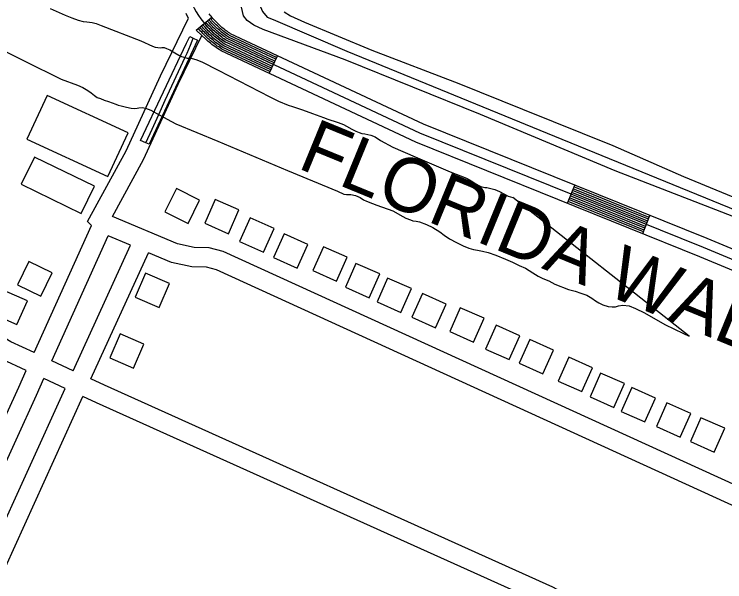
# Model space of a CAD drawing. Extents: x 3677843 to 3715951, y 511991 to 537744.
# Drawn here: x 3710825 to 3711919, y 534568 to 535442 of the extents above; entities that cross this region are included whole.
import ezdxf

# ---------------------------------------------------------------- set-up
doc = ezdxf.new("R2010")
doc.units = 0
for name, color, linetype in [('V-BLDG-OTLN', 7, 'Continuous'), ('V-BRDG-OTLN', 7, 'Continuous'), ('V-FLOD-BASE', 7, 'Continuous'), ('V-LEVE-TOET', 7, 'Continuous'), ('V-RIVR-IDEN', 7, 'Continuous'), ('V-ROAD-CNTR', 7, 'Continuous'), ('V-TOPO-SHOR', 7, 'Continuous')]:
    doc.layers.add(name, color=color, linetype=linetype)

msp = doc.modelspace()

# ---------------------------------------------------------------- linework, layer by layer
at = {"layer": 'V-BLDG-OTLN'}
for points in [[(3710875.5, 535316.9), (3710844.3, 535249.4), (3710968.8, 535191.8), (3711000.1, 535259.3)], [(3710855.8, 535221.8), (3710835.5, 535180), (3710928, 535135.2), (3710948.3, 535177)], [(3711056.7, 535137.6), (3711092.5, 535119.9), (3711110.2, 535155.7), (3711074.4, 535173.4)], [(3711118, 535120.2), (3711154.5, 535103.9), (3711170.8, 535140.5), (3711134.3, 535156.8)], [(3711171.8, 535091.9), (3711208.4, 535075.6), (3711224.7, 535112.1), (3711188.1, 535128.4)], [(3711223.9, 535067.2), (3711260.5, 535050.9), (3711276.8, 535087.5), (3711240.2, 535103.8)], [(3711284.5, 535047.4), (3711321.1, 535031.1), (3711337.4, 535067.6), (3711300.8, 535083.9)], [(3710865.7, 535007.7), (3710883.3, 535043.6), (3710847.4, 535061.2), (3710829.8, 535025.3)], [(3711334.6, 535021.8), (3711371.2, 535005.5), (3711387.5, 535042), (3711350.9, 535058.3)], [(3711027, 535043.1), (3711011.1, 535006.4), (3711047.8, 534990.5), (3711063.7, 535027.2)], [(3711383.4, 534999.2), (3711419.9, 534982.9), (3711436.2, 535019.4), (3711399.6, 535035.7)], [(3710792.4, 534980.2), (3710829, 534964), (3710845.2, 535000.6), (3710808.6, 535016.8)], [(3711437, 534975.5), (3711473.5, 534959.2), (3711489.8, 534995.7), (3711453.3, 535012)], [(3711495.1, 534953.5), (3711531.7, 534937.2), (3711548, 534973.8), (3711511.4, 534990)], [(3711550.3, 534926.5), (3711586.8, 534910.2), (3711603.1, 534946.7), (3711566.6, 534963)], [(3710987.8, 534949.7), (3710971.9, 534913), (3711008.6, 534897.1), (3711024.5, 534933.8)], [(3711602.1, 534904.5), (3711638.6, 534888.2), (3711654.9, 534924.7), (3711618.4, 534941)], [(3711662.1, 534877.2), (3711698.7, 534860.9), (3711714.9, 534897.4), (3711678.4, 534913.7)], [(3711711.2, 534853), (3711747.7, 534836.7), (3711764, 534873.2), (3711727.5, 534889.5)], [(3711759.2, 534830.5), (3711795.7, 534814.2), (3711812, 534850.8), (3711775.5, 534867.1)], [(3711813.2, 534807.1), (3711849.8, 534790.8), (3711866.1, 534827.3), (3711829.5, 534843.6)], [(3711865.7, 534784.3), (3711902.2, 534768), (3711918.5, 534804.6), (3711881.9, 534820.8)]]:
    msp.add_lwpolyline(points, close=True, dxfattribs=at)
at = {"layer": 'V-BRDG-OTLN'}
msp.add_lwpolyline([(3711095.1, 535407.7), (3711100.3, 535405.1), (3711107.1, 535401.6), (3711032.8, 535241.7), (3711027.6, 535243.9), (3711019, 535247.6), (3711089.9, 535397)], close=True, dxfattribs=at)
msp.add_lwpolyline([(3711027.6, 535243.9), (3711037.1, 535265), (3711047.2, 535287.2), (3711057.4, 535309.4), (3711067.5, 535331.5), (3711077.7, 535353.7), (3711088, 535375.8), (3711090.9, 535381.9), (3711093.7, 535388), (3711096.3, 535394.3), (3711098.7, 535400.6), (3711100.3, 535405)], dxfattribs=at)
at = {"layer": 'V-FLOD-BASE'}
msp.add_lwpolyline([(3710843, 535866.3), (3710907.4, 535837.2), (3711072.6, 535762.5), (3711127.5, 535736.6), (3711129.8, 535735.2), (3711155.2, 535722.5), (3711175.1, 535703.8), (3711178.8, 535692.9), (3711181.5, 535672.5), (3711193.1, 535554.4), (3711202.5, 535456.8), (3711207.1, 535445.9), (3711214.3, 535437.2), (3711223.4, 535433.6), (3711336.8, 535384.9), (3711656.3, 535254.1), (3712082.4, 535080.1), (3712213.6, 535027.8), (3712430.1, 534938.5), (3712641.5, 534851.9), (3712863, 534761.8), (3713123.5, 534655.2), (3713360.4, 534557.7), (3713578.9, 534468.8)], dxfattribs=at)
at = {"layer": 'V-LEVE-TOET'}
for points in [[(3713579, 534458.2), (3713552.2, 534469.2), (3713347.1, 534557.1), (3712922.7, 534722.9), (3712731.2, 534806.7), (3712547.5, 534879.1), (3712350.5, 534960.6), (3712158.1, 535040.4), (3711954.8, 535121), (3711749.6, 535200.7), (3711542.7, 535287.2), (3711334, 535371.5), (3711208.2, 535418.4), (3711193.7, 535424.8), (3711183.3, 535432.1), (3711177.9, 535439.4), (3711172.4, 535461.2), (3711171.1, 535503.9), (3711166.2, 535580.1), (3711156.4, 535681.9), (3711154.1, 535689.6), (3711143.7, 535702.8), (3711109.2, 535725.5), (3711086.5, 535739.6)], [(3711240.5, 535445.2), (3711250, 535439.3), (3711271.8, 535429.3), (3711375.3, 535386.4), (3711509.2, 535335), (3711607.2, 535295.8), (3711746.1, 535239.8), (3711855, 535191.9), (3711980.7, 535140), (3712135.9, 535077.6), (3712292.9, 535013.8), (3712408.6, 534966), (3712556.1, 534905.4), (3712667.8, 534860.3), (3712764.4, 534820.3), (3712877.4, 534775.2), (3713003.6, 534723.7), (3713127, 534670.9)]]:
    msp.add_lwpolyline(points, dxfattribs=at)
at = {"layer": 'V-ROAD-CNTR'}
for p, q in [((3711104.8, 535417.4), (3711129.1, 535437.1)), ((3711217.3, 535350.7), (3711230, 535377.8)), ((3711676.3, 535150.9), (3711687.5, 535178.7)), ((3711792.2, 535104.1), (3711803.4, 535131.9))]:
    msp.add_line(p, q, dxfattribs=at)
for points in [[(3710943.6, 535116.7), (3710937.5, 535122.6), (3710997.2, 535231.7), (3711050.2, 535346.9), (3711093.3, 535435.7)], [(3711093.3, 535435.7), (3711090.7, 535440.2), (3711089.3, 535442.6)], [(3712485.4, 534849.4), (3711891.4, 535096.4), (3711454.9, 535272.5), (3711157.7, 535411.7), (3711156.6, 535412.4), (3711154.9, 535413.6), (3711153.1, 535414.9), (3711151.3, 535416.1), (3711149.6, 535417.4), (3711147.8, 535418.8), (3711146.1, 535420.2), (3711144.5, 535421.5), (3711142.8, 535423), (3711141.2, 535424.4), (3711139.6, 535425.9), (3711138, 535427.5), (3711136.5, 535429), (3711135, 535430.5), (3711133.4, 535432.2), (3711132, 535433.8), (3711130.5, 535435.4), (3711129.1, 535437.1), (3711127.8, 535438.8), (3711126.4, 535440.5), (3711125.1, 535442.2)], [(3711228.7, 535375.1), (3711156.3, 535409.1), (3711155, 535409.9), (3711153.2, 535411.1), (3711151.3, 535412.4), (3711149.5, 535413.7), (3711147.7, 535415), (3711145.9, 535416.4), (3711144.2, 535417.8), (3711142.5, 535419.3), (3711140.8, 535420.7), (3711139.2, 535422.2), (3711137.5, 535423.8), (3711135.9, 535425.3), (3711134.3, 535426.9), (3711132.8, 535428.5), (3711131.2, 535430.1), (3711129.7, 535431.8), (3711128.3, 535433.5), (3711126.8, 535435.2), (3711126.8, 535435.2)], [(3711221.1, 535358.8), (3711147.5, 535393.3), (3711145.1, 535394.8), (3711143, 535396.3), (3711140.9, 535397.7), (3711138.8, 535399.2), (3711136.8, 535400.8), (3711134.8, 535402.3), (3711132.8, 535403.9), (3711130.8, 535405.6), (3711128.9, 535407.2), (3711127, 535408.9), (3711125.1, 535410.7), (3711123.3, 535412.4), (3711121.5, 535414.2), (3711119.7, 535416.1), (3711118, 535417.9), (3711116.3, 535419.8), (3711114.6, 535421.8), (3711113, 535423.7), (3711112.8, 535423.9)], [(3711222.4, 535361.5), (3711149, 535395.9), (3711146.7, 535397.3), (3711144.7, 535398.7), (3711142.6, 535400.2), (3711140.6, 535401.6), (3711138.6, 535403.1), (3711136.6, 535404.7), (3711134.7, 535406.2), (3711132.8, 535407.8), (3711130.9, 535409.5), (3711129, 535411.2), (3711127.2, 535412.9), (3711125.4, 535414.6), (3711123.6, 535416.4), (3711121.9, 535418.1), (3711120.2, 535420), (3711118.5, 535421.8), (3711116.9, 535423.7), (3711115.3, 535425.6), (3711115.1, 535425.8)], [(3711223.6, 535364.3), (3711150.5, 535398.5), (3711148.4, 535399.9), (3711146.4, 535401.2), (3711144.4, 535402.6), (3711142.4, 535404.1), (3711140.4, 535405.5), (3711138.5, 535407), (3711136.6, 535408.6), (3711134.7, 535410.1), (3711132.9, 535411.7), (3711131, 535413.4), (3711129.3, 535415), (3711127.5, 535416.7), (3711125.8, 535418.5), (3711124.1, 535420.2), (3711122.4, 535422), (3711120.8, 535423.8), (3711119.2, 535425.7), (3711117.6, 535427.5), (3711117.5, 535427.7)], [(3711224.9, 535367), (3711151.9, 535401.2), (3711150, 535402.4), (3711148.1, 535403.7), (3711146.1, 535405.1), (3711144.2, 535406.5), (3711142.3, 535407.9), (3711140.4, 535409.4), (3711138.5, 535410.9), (3711136.7, 535412.4), (3711134.9, 535414), (3711133.1, 535415.6), (3711131.3, 535417.2), (3711129.6, 535418.9), (3711127.9, 535420.6), (3711126.2, 535422.3), (3711124.6, 535424), (3711123, 535425.8), (3711121.4, 535427.6), (3711119.9, 535429.4), (3711119.8, 535429.5)], [(3711226.2, 535369.7), (3711153.4, 535403.8), (3711151.7, 535404.9), (3711149.8, 535406.2), (3711147.8, 535407.5), (3711145.9, 535408.9), (3711144.1, 535410.3), (3711142.2, 535411.7), (3711140.4, 535413.2), (3711138.6, 535414.7), (3711136.9, 535416.2), (3711135.1, 535417.8), (3711133.4, 535419.4), (3711131.7, 535421), (3711130, 535422.7), (3711128.4, 535424.3), (3711126.8, 535426.1), (3711125.2, 535427.8), (3711123.7, 535429.6), (3711122.2, 535431.3), (3711122.1, 535431.4)], [(3711227.4, 535372.4), (3711154.8, 535406.4), (3711153.3, 535407.4), (3711151.5, 535408.6), (3711149.6, 535410), (3711147.7, 535411.3), (3711145.9, 535412.7), (3711144.1, 535414.1), (3711142.3, 535415.5), (3711140.6, 535417), (3711138.8, 535418.5), (3711137.1, 535420), (3711135.4, 535421.6), (3711133.8, 535423.2), (3711132.2, 535424.8), (3711130.6, 535426.4), (3711129, 535428.1), (3711127.5, 535429.8), (3711126, 535431.5), (3711124.5, 535433.3), (3711124.5, 535433.3)], [(3713571.2, 534368.8), (3713187.7, 534525.7), (3712473.9, 534821.7), (3711880.1, 535068.6), (3711443, 535245), (3711143.2, 535385.4), (3711140.1, 535387.3), (3711137.9, 535388.9), (3711135.7, 535390.4), (3711133.5, 535392), (3711131.3, 535393.6), (3711129.2, 535395.3), (3711127.1, 535397), (3711125, 535398.7), (3711122.9, 535400.5), (3711120.9, 535402.3), (3711104.8, 535417.4)], [(3711218.5, 535353.4), (3711144.6, 535388), (3711141.8, 535389.8), (3711139.6, 535391.3), (3711137.4, 535392.8), (3711135.3, 535394.4), (3711133.1, 535396), (3711131.1, 535397.6), (3711129, 535399.3), (3711126.9, 535401), (3711124.9, 535402.7), (3711122.9, 535404.5), (3711121, 535406.3), (3711119.1, 535408.1), (3711117.2, 535410), (3711115.4, 535412), (3711113.6, 535413.9), (3711111.8, 535415.8), (3711110, 535417.9), (3711108.3, 535419.9), (3711108.1, 535420.1)], [(3711219.8, 535356.1), (3711146.1, 535390.6), (3711143.4, 535392.3), (3711141.3, 535393.8), (3711139.2, 535395.3), (3711137, 535396.8), (3711134.9, 535398.4), (3711132.9, 535400), (3711130.9, 535401.6), (3711128.9, 535403.3), (3711126.9, 535405), (3711125, 535406.7), (3711123.1, 535408.5), (3711121.2, 535410.3), (3711119.3, 535412.1), (3711117.5, 535414), (3711115.8, 535415.9), (3711114, 535417.8), (3711112.3, 535419.8), (3711110.6, 535421.8), (3711110.5, 535422)], [(3710976, 535130.5), (3711024, 535218.2), (3711077.4, 535334), (3711113.7, 535409)], [(3713576.9, 534382.7), (3713193.4, 534539.6), (3712479.6, 534835.6), (3711885.8, 535082.5), (3711449, 535258.8), (3711150.5, 535398.5)], [(3711801.2, 535126.3), (3711685.3, 535173.1)], [(3711802.3, 535129.1), (3711686.4, 535175.9)], [(3710855.6, 534920.9), (3710819.8, 534937.4), (3710786.1, 534957.8), (3710750.1, 534984.5), (3710709.9, 535007.5), (3710324.6, 535166.9)], [(3711796.7, 535115.2), (3711680.8, 535162)], [(3711797.8, 535118), (3711681.9, 535164.8)], [(3711798.9, 535120.8), (3711683, 535167.5)], [(3711800.1, 535123.5), (3711684.1, 535170.3)], [(3711793.3, 535106.9), (3711677.4, 535153.6)], [(3711794.5, 535109.6), (3711678.5, 535156.4)], [(3711795.6, 535112.4), (3711679.7, 535159.2)], [(3712024.7, 534675.7), (3711146.6, 535076.5), (3711125, 535082.3), (3711101.9, 535082.8), (3711076.2, 535088.4), (3710976, 535130.5)], [(3710855.6, 534920.9), (3710943.6, 535116.7)], [(3710882.8, 534908.3), (3710969.3, 535100.7)], [(3711003.7, 535086.3), (3710969.3, 535100.7)], [(3710915.8, 534893.1), (3711003.7, 535086.3)], [(3710943, 534880.5), (3711031.4, 535074.6)], [(3712012.3, 534648.4), (3711136.4, 535048.2), (3711120.8, 535052.4), (3711098.4, 535052.8), (3711067.1, 535059.6), (3711031.4, 535074.6)], [(3710843.3, 534893.5), (3710805.7, 534910.9), (3710769.3, 534932.9), (3710733.6, 534959.4), (3710696.6, 534980.5), (3710665.6, 534993.3)], [(3710915.8, 534893.1), (3710882.8, 534908.3)], [(3710239.9, 533574.4), (3710428.6, 533984.2), (3710831.8, 534867.9), (3710843.3, 534893.5)], [(3710545.6, 534168.3), (3710859.1, 534855.5), (3710870.5, 534881)], [(3710903.4, 534865.8), (3710870.5, 534881)], [(3711909.1, 534420.1), (3711824.4, 534458.8), (3711752.7, 534507), (3711654.1, 534560.2), (3710963.9, 534870.9), (3710943, 534880.5)], [(3710578.6, 534153.7), (3710679.3, 534373.5), (3710903.4, 534865.8)], [(3710606, 534141.5), (3710706.6, 534361), (3710930.6, 534853.2)], [(3711674.4, 534515.2), (3711640.8, 534533.3), (3710951.4, 534843.6), (3710930.6, 534853.2)]]:
    msp.add_lwpolyline(points, dxfattribs=at)
msp.add_arc((3711225.6, 535516.8), 140.1, 194.3577, 237.5772, dxfattribs=at)
at = {"layer": 'V-TOPO-SHOR'}
for points in [[(3710880.3, 535450.5), (3710903.4, 535440.4), (3710913.7, 535436.1), (3710923.5, 535432.5), (3710930.9, 535430.5), (3710936.6, 535429.9), (3710940.8, 535429.6), (3710944.9, 535428.9), (3710950.9, 535427.5), (3710958.9, 535424.4), (3711019.9, 535400.9), (3711037.8, 535392.6), (3711042, 535391.2), (3711045.7, 535390.3), (3711049.8, 535390.1), (3711051.9, 535390.7), (3711055.8, 535390.3), (3711059.2, 535389.2), (3711064.5, 535386.7), (3711072.3, 535382.1), (3711078, 535378.8), (3711082.5, 535376.9), (3711088.2, 535374.9), (3711090.9, 535374.3), (3711094.5, 535374), (3711098.6, 535373.7), (3711104.2, 535372.2), (3711113.7, 535368.3), (3711139, 535355.8), (3711218.4, 535314.7), (3711231.6, 535308.1), (3711246.4, 535301.9), (3711253.3, 535299.5), (3711260.7, 535297.1), (3711268.4, 535294.8), (3711284, 535289.2), (3711295.4, 535284.7), (3711300.8, 535282.8), (3711307.5, 535280.3), (3711312.2, 535278.8), (3711317.4, 535277.1), (3711323.4, 535275.1)], [(3710804.2, 535388), (3710841, 535369.7), (3710897.2, 535341.9), (3710922.3, 535332.7), (3710930.6, 535328.8)], [(3710930.6, 535328.8), (3710938.1, 535324.5), (3710943.5, 535320.6), (3710948.2, 535316.7), (3710952.7, 535313.7), (3710957.4, 535311.8), (3710963.1, 535309.7), (3710969.7, 535307.4), (3710975.5, 535305.3), (3710981, 535303.3), (3710984.8, 535302), (3710989.7, 535300.8), (3710997.9, 535298.8), (3711005, 535297.2), (3711009.7, 535296.9), (3711014.3, 535297.3), (3711016.5, 535297.7), (3711021.6, 535298), (3711027, 535297.3), (3711035.1, 535294.2), (3711048, 535287.1), (3711073.7, 535273), (3711138.1, 535246.5), (3711245.6, 535201), (3711322.2, 535169.3), (3711332, 535164.7), (3711336.3, 535164.3), (3711343.2, 535164.3), (3711350, 535163), (3711357.5, 535159.7), (3711362.6, 535156.2), (3711367.1, 535153.8), (3711376.4, 535150.5), (3711383.2, 535148), (3711407.7, 535139), (3711423.1, 535130.2), (3711427.8, 535127.8), (3711434.6, 535125.1), (3711438.6, 535123.9), (3711443.3, 535123.3), (3711448.5, 535122.2), (3711459.6, 535118.3), (3711469.4, 535113.5), (3711479.8, 535107), (3711486.5, 535101.6), (3711495, 535096.1), (3711505.5, 535090.5), (3711515.9, 535085.2), (3711524.4, 535081.5), (3711532, 535079.7), (3711537.7, 535078.7), (3711545.5, 535077.1), (3711554.2, 535074.8), (3711566.2, 535071), (3711581.1, 535064.7), (3711592, 535059.9), (3711602.3, 535055.2), (3711612, 535050.8), (3711623.1, 535043.9), (3711631.2, 535038.4), (3711638.5, 535035), (3711647.6, 535031.4), (3711657.2, 535026.1), (3711678.2, 535017.9), (3711688.3, 535015.3), (3711697.1, 535012.5), (3711706.2, 535009.3), (3711713.9, 535004.7), (3711719.6, 535000.7), (3711724.5, 534997.5), (3711731, 534994.6), (3711739.3, 534992.1), (3711745, 534991.5), (3711750.2, 534991.6), (3711754.7, 534992.8), (3711761.7, 534994), (3711771.3, 534992.7), (3711781.2, 534989), (3711795.1, 534982.1), (3711826.4, 534964), (3711841.4, 534956.9), (3711854.1, 534951), (3711863.9, 534946.3), (3711592.1, 535159.5)], [(3711323.4, 535275.1), (3711331.7, 535272), (3711336.5, 535269.7), (3711344.5, 535265), (3711350.4, 535261.9), (3711356, 535259.8), (3711360, 535258.4), (3711364.6, 535257.6), (3711369.2, 535256.7), (3711373.5, 535255.8), (3711380.3, 535252.9), (3711388.8, 535247.6), (3711407.6, 535236.9), (3711442.2, 535222.4), (3711496.1, 535199.4), (3711521.1, 535189.5), (3711529.1, 535184.9), (3711532.8, 535182.1), (3711537.7, 535179.2), (3711543, 535176.8), (3711549, 535175.2), (3711552.2, 535175), (3711556.6, 535174.2), (3711564.4, 535172.1), (3711572, 535168.8), (3711585.1, 535161.8), (3711592.1, 535159.5)]]:
    msp.add_lwpolyline(points, dxfattribs=at)

# ---------------------------------------------------------------- texts
at = {"layer": 'V-RIVR-IDEN'}
msp.add_text('FLORIDA WALK CANAL', height=83, rotation=337.6865, dxfattribs=at).set_placement((3711258.8, 535205.7))

doc.saveas('drawing.dxf')
